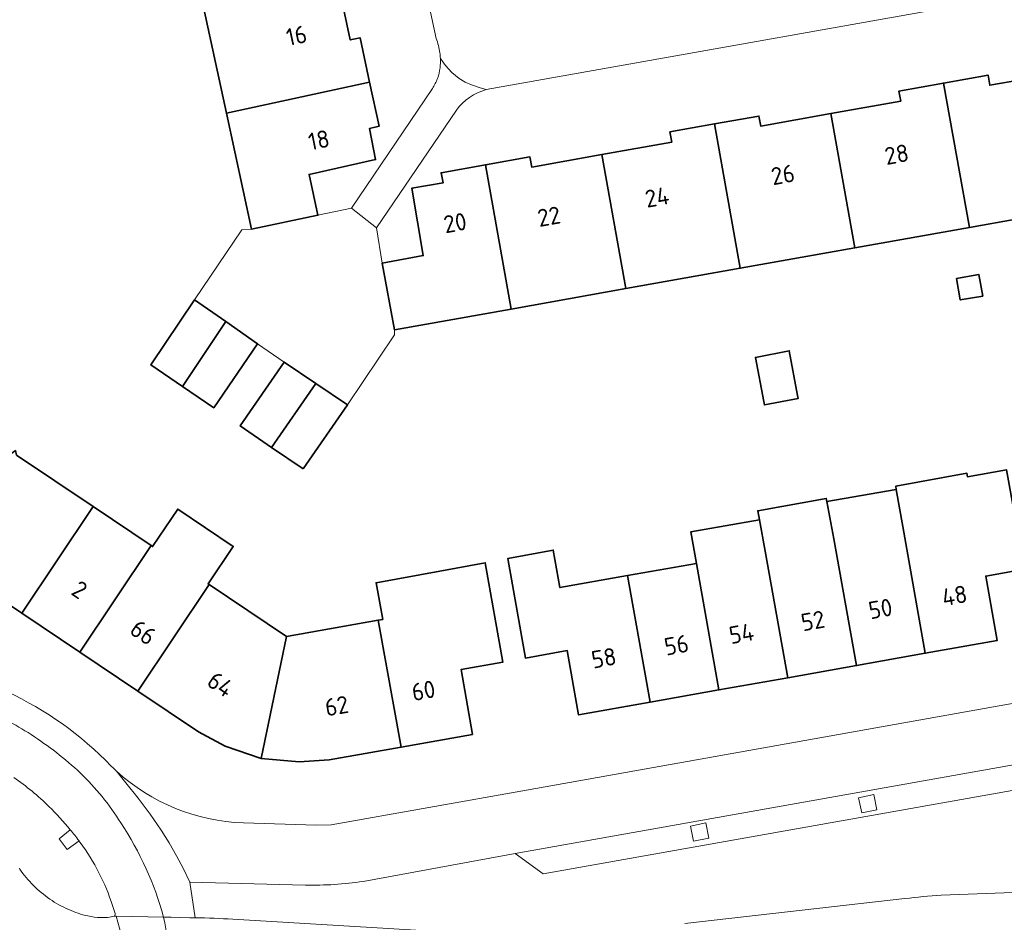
# Model space of a CAD drawing. Extents: x 150256 to 156914, y 461459 to 469481.
# Tile 714 of 731: x 154862 to 154938, y 468261 to 468331. Entities that reach past the tile are written whole.
import ezdxf
from ezdxf.enums import TextEntityAlignment as Align

# ---------------------------------------------------------------- set-up
doc = ezdxf.new("R2010")
doc.units = 0
doc.header["$LTSCALE"] = 0.75
for name, color, linetype, lineweight in [('B-RO-GR-BEPLANTING_CULTUUR_BODEMBEDEKKER-GV', 251, 'CONTINUOUS', 18), ('B-RO-GR-GROENVOORZIENING-GV', 251, 'CONTINUOUS', 18), ('B-RO-OG-BEBOUWING-GV', 6, 'CONTINUOUS', 35), ('B-RO-OG-BEBOUWING-T18', 1, 'CONTINUOUS', 18), ('B-RO-OG-TERREIN_CULTUURSCHEIDING-GV', 251, 'CONTINUOUS', 18), ('B-RO-VH-VERHARDING_ASFALT-GV', 251, 'CONTINUOUS', 18), ('B-RO-VH-VERHARDING_BETONSTRAATSTEEN-GV', 251, 'CONTINUOUS', 18), ('B-RO-VH-VERHARDING_TEGEL-GV', 251, 'CONTINUOUS', 18)]:
    doc.layers.add(name, color=color, linetype=linetype, lineweight=lineweight)
doc.styles.add('NLCS-ISO-M200-T18', font='NLCS-ISO.ttf', dxfattribs={"height": 360})

msp = doc.modelspace()

# ---------------------------------------------------------------- linework, layer by layer
at = {"layer": 'B-RO-GR-BEPLANTING_CULTUUR_BODEMBEDEKKER-GV'}
for points in [[(154933.293, 468262.893), (154939.557, 468263.113), (154939.544, 468263.887), (154941.296, 468265.248), (154940.144, 468271.481), (154939.955, 468271.204), (154902.493, 468264.537), (154900.323, 468266.114), (154888.558, 468263.962)], [(154933.293, 468262.893), (154939.557, 468263.113), (154939.544, 468263.887), (154941.296, 468265.248), (154940.144, 468271.481), (154939.955, 468271.204), (154902.493, 468264.537), (154900.323, 468266.114), (154888.558, 468263.962)], [(154884.1, 468263.668), (154875.152, 468263.896), (154875.574, 468261.144)], [(154884.1, 468263.668), (154875.152, 468263.896), (154875.574, 468261.144)], [(154913.445, 468260.704), (154930.487, 468262.63)], [(154913.445, 468260.704), (154930.487, 468262.63)], [(154878.484, 468261.033), (154894.371, 468260.092)], [(154878.484, 468261.033), (154894.371, 468260.092)]]:
    msp.add_lwpolyline(points, dxfattribs=at)
for points in [[(154888.558, 468263.962, -0.041719), (154884.1, 468263.668)], [(154888.558, 468263.962, -0.041719), (154884.1, 468263.668)], [(154930.487, 468262.63, -0.011791), (154933.293, 468262.893)], [(154930.487, 468262.63, -0.011791), (154933.293, 468262.893)], [(154875.574, 468261.144, -0.01135), (154878.484, 468261.033)], [(154875.574, 468261.144, -0.01135), (154878.484, 468261.033)]]:
    msp.add_lwpolyline(points, format="xyb", dxfattribs=at)
at = {"layer": 'B-RO-GR-GROENVOORZIENING-GV'}
for points in [[(154927.139, 468269.257), (154928.315, 468269.497), (154928.075, 468270.673), (154926.899, 468270.433)], [(154927.139, 468269.257), (154928.315, 468269.497), (154928.075, 468270.673), (154926.899, 468270.433)], [(154914.137, 468267.064), (154915.313, 468267.304), (154915.073, 468268.48), (154913.897, 468268.24)], [(154914.137, 468267.064), (154915.313, 468267.304), (154915.073, 468268.48), (154913.897, 468268.24)]]:
    msp.add_lwpolyline(points, close=True, dxfattribs=at)
at = {"layer": 'B-RO-OG-BEBOUWING-GV'}
for points in [[(154886.417, 468334.453), (154876.094, 468332.227), (154877.993, 468323.41), (154889.064, 468325.816), (154888.329, 468329.239), (154887.571, 468329.076)], [(154886.417, 468334.453), (154876.094, 468332.227), (154877.993, 468323.41), (154889.064, 468325.816), (154888.329, 468329.239), (154887.571, 468329.076)], [(154933.466, 468325.738), (154935.472, 468314.56), (154942.955, 468315.89), (154942.992, 468315.865), (154945.096, 468325.979), (154941.98, 468326.127), (154939.462, 468325.992), (154937.053, 468325.571), (154936.913, 468326.354)], [(154933.466, 468325.738), (154935.472, 468314.56), (154942.955, 468315.89), (154942.992, 468315.865), (154945.096, 468325.979), (154941.98, 468326.127), (154939.462, 468325.992), (154937.053, 468325.571), (154936.913, 468326.354)], [(154889.064, 468325.816), (154877.993, 468323.41), (154879.926, 468314.438), (154885.063, 468315.515), (154884.384, 468318.666), (154889.529, 468319.815), (154889.045, 468322.213), (154889.798, 468322.395)], [(154889.064, 468325.816), (154877.993, 468323.41), (154879.926, 468314.438), (154885.063, 468315.515), (154884.384, 468318.666), (154889.529, 468319.815), (154889.045, 468322.213), (154889.798, 468322.395)], [(154935.472, 468314.56), (154933.466, 468325.738), (154930.022, 468325.123), (154930.162, 468324.34), (154924.747, 468323.373), (154926.601, 468312.982)], [(154935.472, 468314.56), (154933.466, 468325.738), (154930.022, 468325.123), (154930.162, 468324.34), (154924.747, 468323.373), (154926.601, 468312.982)], [(154915.747, 468322.572), (154917.74, 468311.407), (154926.601, 468312.982), (154924.747, 468323.373), (154919.333, 468322.406), (154919.193, 468323.188)], [(154915.747, 468322.572), (154917.74, 468311.407), (154926.601, 468312.982), (154924.747, 468323.373), (154919.333, 468322.406), (154919.193, 468323.188)], [(154908.878, 468309.831), (154917.74, 468311.407), (154915.747, 468322.572), (154912.302, 468321.957), (154912.442, 468321.175), (154907.036, 468320.21)], [(154908.878, 468309.831), (154917.74, 468311.407), (154915.747, 468322.572), (154912.302, 468321.957), (154912.442, 468321.175), (154907.036, 468320.21)], [(154898.041, 468319.409), (154900.008, 468308.254), (154908.878, 468309.831), (154907.036, 468320.21), (154901.613, 468319.241), (154901.473, 468320.022)], [(154898.041, 468319.409), (154900.008, 468308.254), (154908.878, 468309.831), (154907.036, 468320.21), (154901.613, 468319.241), (154901.473, 468320.022)], [(154900.008, 468308.254), (154898.041, 468319.409), (154894.596, 468318.793), (154894.767, 468318.018), (154892.341, 468317.608), (154893.221, 468312.385), (154890.04, 468311.8), (154890.982, 468306.649)], [(154900.008, 468308.254), (154898.041, 468319.409), (154894.596, 468318.793), (154894.767, 468318.018), (154892.341, 468317.608), (154893.221, 468312.385), (154890.04, 468311.8), (154890.982, 468306.649)], [(154934.477, 468310.613), (154934.768, 468308.951), (154936.502, 468309.255), (154936.211, 468310.916)], [(154934.477, 468310.613), (154934.768, 468308.951), (154936.502, 468309.255), (154936.211, 468310.916)], [(154877.953, 468307.274), (154875.52, 468308.973), (154872.145, 468303.931), (154874.581, 468302.266)], [(154877.953, 468307.274), (154875.52, 468308.973), (154872.145, 468303.931), (154874.581, 468302.266)], [(154877.953, 468307.274), (154874.581, 468302.266), (154877.011, 468300.606), (154880.4, 468305.565)], [(154877.953, 468307.274), (154874.581, 468302.266), (154877.011, 468300.606), (154880.4, 468305.565)], [(154922.17, 468301.554), (154921.538, 468305.019), (154918.917, 468304.506), (154919.568, 468301.094), (154919.619, 468300.83), (154922.213, 468301.316)], [(154922.17, 468301.554), (154921.538, 468305.019), (154918.917, 468304.506), (154919.568, 468301.094), (154919.619, 468300.83), (154922.213, 468301.316)], [(154881.48, 468297.544), (154884.917, 468302.491), (154882.449, 468304.148), (154879.056, 468299.202)], [(154881.48, 468297.544), (154884.917, 468302.491), (154882.449, 468304.148), (154879.056, 468299.202)], [(154883.919, 468295.876), (154887.366, 468300.846), (154884.917, 468302.491), (154881.48, 468297.544)], [(154883.919, 468295.876), (154887.366, 468300.846), (154884.917, 468302.491), (154881.48, 468297.544)], [(154862.16, 468284.712), (154867.665, 468292.967), (154861.735, 468296.953), (154861.66, 468297.302), (154853.707, 468291.532), (154855.666, 468289.35), (154857.46, 468287.866)], [(154862.16, 468284.712), (154867.665, 468292.967), (154861.735, 468296.953), (154861.66, 468297.302), (154853.707, 468291.532), (154855.666, 468289.35), (154857.46, 468287.866)], [(154939.742, 468288.12), (154938.34, 468295.808), (154935.322, 468295.269), (154935.282, 468295.548), (154929.77, 468294.536), (154929.815, 468294.285), (154930.323, 468291.411), (154932.056, 468281.61), (154937.62, 468282.599), (154936.734, 468287.581)], [(154939.742, 468288.12), (154938.34, 468295.808), (154935.322, 468295.269), (154935.282, 468295.548), (154929.77, 468294.536), (154929.815, 468294.285), (154930.323, 468291.411), (154932.056, 468281.61), (154937.62, 468282.599), (154936.734, 468287.581)], [(154926.741, 468280.665), (154924.991, 468290.463), (154924.443, 468293.356), (154924.397, 468293.599), (154919.097, 468292.645), (154919.224, 468291.941), (154919.66, 468289.516), (154921.424, 468279.72)], [(154926.741, 468280.665), (154924.991, 468290.463), (154924.443, 468293.356), (154924.397, 468293.599), (154919.097, 468292.645), (154919.224, 468291.941), (154919.66, 468289.516), (154921.424, 468279.72)], [(154924.991, 468290.463), (154926.741, 468280.665), (154932.056, 468281.61), (154930.323, 468291.411), (154929.815, 468294.285), (154924.443, 468293.356)], [(154924.991, 468290.463), (154926.741, 468280.665), (154932.056, 468281.61), (154930.323, 468291.411), (154929.815, 468294.285), (154924.443, 468293.356)], [(154867.665, 468292.967), (154862.16, 468284.712), (154866.643, 468281.702), (154872.156, 468289.949)], [(154867.665, 468292.967), (154862.16, 468284.712), (154866.643, 468281.702), (154872.156, 468289.949)], [(154872.156, 468289.949), (154866.643, 468281.702), (154871.135, 468278.687), (154876.646, 468286.931), (154876.571, 468286.981), (154878.517, 468289.875), (154874.215, 468292.767), (154872.269, 468289.873)], [(154872.156, 468289.949), (154866.643, 468281.702), (154871.135, 468278.687), (154876.646, 468286.931), (154876.571, 468286.981), (154878.517, 468289.875), (154874.215, 468292.767), (154872.269, 468289.873)], [(154914.345, 468288.571), (154916.097, 468278.773), (154921.424, 468279.72), (154919.66, 468289.516), (154919.224, 468291.941), (154913.914, 468290.997)], [(154914.345, 468288.571), (154916.097, 468278.773), (154921.424, 468279.72), (154919.66, 468289.516), (154919.224, 468291.941), (154913.914, 468290.997)], [(154910.771, 468277.826), (154909.027, 468287.626), (154903.79, 468286.695), (154903.274, 468289.6), (154899.757, 468288.935), (154901.123, 468281.245), (154904.352, 468281.82), (154905.232, 468276.841)], [(154910.771, 468277.826), (154909.027, 468287.626), (154903.79, 468286.695), (154903.274, 468289.6), (154899.757, 468288.935), (154901.123, 468281.245), (154904.352, 468281.82), (154905.232, 468276.841)], [(154889.724, 468284.164), (154891.498, 468274.358), (154897.026, 468275.335), (154896.144, 468280.355), (154899.384, 468280.929), (154898.018, 468288.619), (154894.499, 468287.974), (154889.563, 468287.069), (154890.084, 468284.228)], [(154889.724, 468284.164), (154891.498, 468274.358), (154897.026, 468275.335), (154896.144, 468280.355), (154899.384, 468280.929), (154898.018, 468288.619), (154894.499, 468287.974), (154889.563, 468287.069), (154890.084, 468284.228)], [(154916.097, 468278.773), (154914.345, 468288.571), (154909.027, 468287.626), (154910.771, 468277.826)], [(154916.097, 468278.773), (154914.345, 468288.571), (154909.027, 468287.626), (154910.771, 468277.826)], [(154882.638, 468282.904), (154876.646, 468286.931), (154871.135, 468278.687), (154875.827, 468275.538), (154877.878, 468274.432), (154880.668, 468273.462)], [(154882.638, 468282.904), (154876.646, 468286.931), (154871.135, 468278.687), (154875.827, 468275.538), (154877.878, 468274.432), (154880.668, 468273.462)], [(154882.638, 468282.904), (154880.668, 468273.462), (154883.609, 468273.208), (154885.924, 468273.372), (154891.498, 468274.358), (154889.724, 468284.164)], [(154882.638, 468282.904), (154880.668, 468273.462), (154883.609, 468273.208), (154885.924, 468273.372), (154891.498, 468274.358), (154889.724, 468284.164)]]:
    msp.add_lwpolyline(points, close=True, dxfattribs=at)
at = {"layer": 'B-RO-OG-TERREIN_CULTUURSCHEIDING-GV'}
for points in [[(154864.258, 468269.753, 0.042773), (154861.544, 468271.995)], [(154864.258, 468269.753, 0.042773), (154861.544, 468271.995)], [(154865.904, 468267.96, 0.026475), (154864.258, 468269.753)], [(154865.904, 468267.96, 0.026475), (154864.258, 468269.753)], [(154868.125, 468264.628, 0.040179), (154866.679, 468266.966)], [(154868.125, 468264.628, 0.040179), (154866.679, 468266.966)], [(154861.995, 468264.915, 0.045624), (154863.051, 468263.647)], [(154861.995, 468264.915, 0.045624), (154863.051, 468263.647)], [(154869.177, 468262.089, 0.040276), (154868.125, 468264.628)], [(154869.177, 468262.089, 0.040276), (154868.125, 468264.628)], [(154863.051, 468263.647, 0.045659), (154864.319, 468262.593)], [(154863.051, 468263.647, 0.045659), (154864.319, 468262.593)], [(154864.319, 468262.593, 0.045916), (154865.783, 468261.774)], [(154864.319, 468262.593, 0.045916), (154865.783, 468261.774)], [(154865.783, 468261.774, 0.04934), (154867.261, 468261.283)], [(154865.783, 468261.774, 0.04934), (154867.261, 468261.283)], [(154867.261, 468261.283, 0.049877), (154868.263, 468261.159)], [(154867.261, 468261.283, 0.049877), (154868.263, 468261.159)], [(154868.263, 468261.159, 0.078537), (154869.32, 468261.272)], [(154868.263, 468261.159, 0.078537), (154869.32, 468261.272)]]:
    msp.add_lwpolyline(points, format="xyb", dxfattribs=at)
for points in [[(154866.581, 468267.098), (154865.661, 468266.418), (154865.049, 468267.252), (154865.904, 468267.96)], [(154866.581, 468267.098), (154865.661, 468266.418), (154865.049, 468267.252), (154865.904, 468267.96)], [(154866.679, 468266.966), (154866.63, 468267.032), (154866.581, 468267.098)], [(154866.679, 468266.966), (154866.63, 468267.032), (154866.581, 468267.098)], [(154861.966, 468264.99), (154861.995, 468264.915)], [(154861.966, 468264.99), (154861.995, 468264.915)], [(154869.32, 468261.272), (154869.385, 468261.4), (154869.374, 468261.484), (154869.177, 468262.089)], [(154869.32, 468261.272), (154869.385, 468261.4), (154869.374, 468261.484), (154869.177, 468262.089)]]:
    msp.add_lwpolyline(points, dxfattribs=at)
at = {"layer": 'B-RO-VH-VERHARDING_ASFALT-GV'}
for points in [[(154862.872, 468275.319, 0.048107), (154858.926, 468277.363)], [(154862.872, 468275.319, 0.048107), (154858.926, 468277.363)], [(154866.676, 468272.356, 0.043891), (154862.872, 468275.319)], [(154866.676, 468272.356, 0.043891), (154862.872, 468275.319)], [(154869.815, 468268.482, 0.063177), (154866.676, 468272.356)], [(154869.815, 468268.482, 0.063177), (154866.676, 468272.356)], [(154861.544, 468271.995, -0.042773), (154864.258, 468269.753)], [(154861.544, 468271.995, -0.042773), (154864.258, 468269.753)], [(154864.258, 468269.753, -0.026475), (154865.904, 468267.96)], [(154864.258, 468269.753, -0.026475), (154865.904, 468267.96)], [(154873.121, 468261.2, 0.079456), (154869.815, 468268.482)], [(154873.121, 468261.2, 0.079456), (154869.815, 468268.482)], [(154865.904, 468267.96, -0.012401), (154866.581, 468267.098)], [(154865.904, 468267.96, -0.012401), (154866.581, 468267.098)], [(154866.679, 468266.966, -0.040179), (154868.125, 468264.628)], [(154866.679, 468266.966, -0.040179), (154868.125, 468264.628)], [(154863.051, 468263.647, -0.045624), (154861.995, 468264.915)], [(154863.051, 468263.647, -0.045624), (154861.995, 468264.915)], [(154868.125, 468264.628, -0.040276), (154869.177, 468262.089)], [(154868.125, 468264.628, -0.040276), (154869.177, 468262.089)], [(154864.319, 468262.593, -0.045659), (154863.051, 468263.647)], [(154864.319, 468262.593, -0.045659), (154863.051, 468263.647)], [(154865.783, 468261.774, -0.045916), (154864.319, 468262.593)], [(154865.783, 468261.774, -0.045916), (154864.319, 468262.593)], [(154933.293, 468262.893, 0.011791), (154930.487, 468262.63)], [(154933.293, 468262.893, 0.011791), (154930.487, 468262.63)], [(154867.261, 468261.283, -0.04934), (154865.783, 468261.774)], [(154867.261, 468261.283, -0.04934), (154865.783, 468261.774)], [(154868.263, 468261.159, -0.049877), (154867.261, 468261.283)], [(154868.263, 468261.159, -0.049877), (154867.261, 468261.283)], [(154869.32, 468261.272, -0.078537), (154868.263, 468261.159)], [(154869.32, 468261.272, -0.078537), (154868.263, 468261.159)], [(154870.201, 468257.484, 0.063659), (154869.448, 468261.27)], [(154869.448, 468261.27, -0.063659), (154870.201, 468257.484)], [(154870.201, 468257.484, 0.063659), (154869.448, 468261.27)], [(154869.448, 468261.27, -0.063659), (154870.201, 468257.484)], [(154873.665, 468257.524, 0.035395), (154873.121, 468261.2)], [(154873.121, 468261.2, -0.035395), (154873.665, 468257.524)], [(154873.665, 468257.524, 0.035395), (154873.121, 468261.2)], [(154873.121, 468261.2, -0.035395), (154873.665, 468257.524)], [(154878.484, 468261.033, 0.01135), (154875.574, 468261.144)], [(154878.484, 468261.033, 0.01135), (154875.574, 468261.144)]]:
    msp.add_lwpolyline(points, format="xyb", dxfattribs=at)
for points in [[(154866.581, 468267.098), (154866.63, 468267.032), (154866.679, 468266.966)], [(154866.581, 468267.098), (154866.63, 468267.032), (154866.679, 468266.966)], [(154861.995, 468264.915), (154861.966, 468264.99)], [(154861.995, 468264.915), (154861.966, 468264.99)], [(154964.907, 468263.802), (154959.093, 468263.769), (154956.983, 468263.694), (154952.111, 468263.532), (154939.557, 468263.113), (154933.293, 468262.893)], [(154964.907, 468263.802), (154959.093, 468263.769), (154956.983, 468263.694), (154952.111, 468263.532), (154939.557, 468263.113), (154933.293, 468262.893)], [(154930.487, 468262.63), (154913.445, 468260.704)], [(154930.487, 468262.63), (154913.445, 468260.704)], [(154869.177, 468262.089), (154869.374, 468261.484), (154869.385, 468261.4), (154869.32, 468261.272), (154869.448, 468261.27), (154873.121, 468261.2)], [(154869.177, 468262.089), (154869.374, 468261.484), (154869.385, 468261.4), (154869.32, 468261.272), (154869.448, 468261.27), (154873.121, 468261.2)], [(154869.448, 468261.27), (154869.32, 468261.272)], [(154869.448, 468261.27), (154869.32, 468261.272)], [(154873.121, 468261.2), (154869.448, 468261.27)], [(154873.121, 468261.2), (154869.448, 468261.27)], [(154875.574, 468261.144), (154875.144, 468261.151), (154873.714, 468261.189), (154873.699, 468261.189), (154873.121, 468261.2)], [(154875.574, 468261.144), (154875.144, 468261.151), (154873.714, 468261.189), (154873.699, 468261.189), (154873.121, 468261.2)], [(154894.371, 468260.092), (154878.484, 468261.033)], [(154894.371, 468260.092), (154878.484, 468261.033)]]:
    msp.add_lwpolyline(points, dxfattribs=at)
at = {"layer": 'B-RO-VH-VERHARDING_BETONSTRAATSTEEN-GV'}
for points in [[(154885.053, 468371.914), (154894.212, 468329.191)], [(154885.053, 468371.914), (154894.212, 468329.191)], [(154894.541, 468327.65), (154894.723, 468327.391), (154894.932, 468327.093), (154895.425, 468326.556), (154895.994, 468326.098), (154896.457, 468325.818), (154896.95, 468325.596), (154897.621, 468325.382), (154898.087, 468325.235), (154943.393, 468333.319)], [(154894.541, 468327.65), (154894.723, 468327.391), (154894.932, 468327.093), (154895.425, 468326.556), (154895.994, 468326.098), (154896.457, 468325.818), (154896.95, 468325.596), (154897.621, 468325.382), (154898.087, 468325.235), (154943.393, 468333.319)], [(154898.087, 468325.235), (154897.621, 468325.382), (154896.95, 468325.596), (154896.457, 468325.818), (154895.994, 468326.098), (154895.425, 468326.556), (154894.932, 468327.093), (154894.723, 468327.391), (154894.541, 468327.65)], [(154898.087, 468325.235), (154897.621, 468325.382), (154896.95, 468325.596), (154896.457, 468325.818), (154895.994, 468326.098), (154895.425, 468326.556), (154894.932, 468327.093), (154894.723, 468327.391), (154894.541, 468327.65)], [(154893.924, 468325.318), (154887.665, 468316.067), (154889.602, 468314.528), (154895.783, 468323.63)], [(154893.924, 468325.318), (154887.665, 468316.067), (154889.602, 468314.528), (154895.783, 468323.63)], [(154888.558, 468263.962), (154900.323, 468266.114), (154941.482, 468273.438), (154940.655, 468278.07), (154901.213, 468271.025), (154886.103, 468268.326), (154884.918, 468268.302), (154879.299, 468268.49)], [(154888.558, 468263.962), (154900.323, 468266.114), (154941.482, 468273.438), (154940.655, 468278.07), (154901.213, 468271.025), (154886.103, 468268.326), (154884.918, 468268.302), (154879.299, 468268.49)], [(154869.494, 468272.483), (154870.212, 468271.587), (154871.163, 468270.4), (154872.074, 468269.173), (154872.937, 468267.911), (154873.55, 468266.942), (154874.123, 468265.947), (154874.657, 468264.933), (154875.152, 468263.896), (154884.1, 468263.668)], [(154869.494, 468272.483), (154870.212, 468271.587), (154871.163, 468270.4), (154872.074, 468269.173), (154872.937, 468267.911), (154873.55, 468266.942), (154874.123, 468265.947), (154874.657, 468264.933), (154875.152, 468263.896), (154884.1, 468263.668)], [(154865.904, 468267.96), (154865.049, 468267.252), (154865.661, 468266.418), (154866.581, 468267.098)], [(154865.904, 468267.96), (154865.049, 468267.252), (154865.661, 468266.418), (154866.581, 468267.098)]]:
    msp.add_lwpolyline(points, dxfattribs=at)
for points in [[(154894.212, 468329.191, -0.062821), (154894.504, 468328.074)], [(154894.212, 468329.191, -0.062821), (154894.504, 468328.074)], [(154894.504, 468328.074, -0.021475), (154894.541, 468327.65)], [(154894.504, 468328.074, -0.021475), (154894.541, 468327.65)], [(154894.541, 468327.65, -0.038308), (154894.515, 468326.92)], [(154894.541, 468327.65, -0.038308), (154894.515, 468326.92)], [(154894.515, 468326.92, -0.063683), (154894.314, 468326.087)], [(154894.515, 468326.92, -0.063683), (154894.314, 468326.087)], [(154894.314, 468326.087, -0.049272), (154893.924, 468325.318)], [(154894.314, 468326.087, -0.049272), (154893.924, 468325.318)], [(154895.783, 468323.63, -0.17062), (154898.087, 468325.235)], [(154895.783, 468323.63, -0.17062), (154898.087, 468325.235)], [(154879.299, 468268.49, -0.178333), (154869.494, 468272.483)], [(154879.299, 468268.49, -0.178333), (154869.494, 468272.483)], [(154866.581, 468267.098, 0.012401), (154865.904, 468267.96)], [(154866.581, 468267.098, 0.012401), (154865.904, 468267.96)], [(154884.1, 468263.668, 0.041719), (154888.558, 468263.962)], [(154884.1, 468263.668, 0.041719), (154888.558, 468263.962)]]:
    msp.add_lwpolyline(points, format="xyb", dxfattribs=at)
for points in [[(154875.52, 468308.973), (154877.953, 468307.274), (154880.4, 468305.565), (154882.449, 468304.148), (154884.917, 468302.491), (154887.366, 468300.846), (154891.004, 468306.243), (154890.982, 468306.649), (154890.04, 468311.8), (154889.602, 468314.528), (154887.665, 468316.067), (154885.063, 468315.515), (154879.926, 468314.438), (154879.174, 468314.386)], [(154875.52, 468308.973), (154877.953, 468307.274), (154880.4, 468305.565), (154882.449, 468304.148), (154884.917, 468302.491), (154887.366, 468300.846), (154891.004, 468306.243), (154890.982, 468306.649), (154890.04, 468311.8), (154889.602, 468314.528), (154887.665, 468316.067), (154885.063, 468315.515), (154879.926, 468314.438), (154879.174, 468314.386)], [(154941.482, 468273.438), (154900.323, 468266.114), (154902.493, 468264.537), (154939.955, 468271.204), (154940.144, 468271.481)], [(154941.482, 468273.438), (154900.323, 468266.114), (154902.493, 468264.537), (154939.955, 468271.204), (154940.144, 468271.481)], [(154927.139, 468269.257), (154926.899, 468270.433), (154928.075, 468270.673), (154928.315, 468269.497)], [(154927.139, 468269.257), (154926.899, 468270.433), (154928.075, 468270.673), (154928.315, 468269.497)], [(154914.137, 468267.064), (154913.897, 468268.24), (154915.073, 468268.48), (154915.313, 468267.304)], [(154914.137, 468267.064), (154913.897, 468268.24), (154915.073, 468268.48), (154915.313, 468267.304)]]:
    msp.add_lwpolyline(points, close=True, dxfattribs=at)
at = {"layer": 'B-RO-VH-VERHARDING_TEGEL-GV'}
for points in [[(154869.06, 468272.887, 0.18931), (154851.465, 468281.028)], [(154869.06, 468272.887, 0.18931), (154851.465, 468281.028)], [(154858.926, 468277.363, -0.048107), (154862.872, 468275.319)], [(154858.926, 468277.363, -0.048107), (154862.872, 468275.319)], [(154862.872, 468275.319, -0.043891), (154866.676, 468272.356)], [(154862.872, 468275.319, -0.043891), (154866.676, 468272.356)], [(154866.676, 468272.356, -0.063177), (154869.815, 468268.482)], [(154866.676, 468272.356, -0.063177), (154869.815, 468268.482)], [(154869.815, 468268.482, -0.079456), (154873.121, 468261.2)], [(154869.815, 468268.482, -0.079456), (154873.121, 468261.2)]]:
    msp.add_lwpolyline(points, format="xyb", dxfattribs=at)
msp.add_lwpolyline([(154873.121, 468261.2), (154873.699, 468261.189), (154873.714, 468261.189), (154875.144, 468261.151), (154875.574, 468261.144), (154875.152, 468263.896), (154874.657, 468264.933), (154874.123, 468265.947), (154873.55, 468266.942), (154872.937, 468267.911), (154872.074, 468269.173), (154871.163, 468270.4), (154870.212, 468271.587), (154869.494, 468272.483), (154869.222, 468272.737), (154869.06, 468272.887)], dxfattribs=at)
msp.add_lwpolyline([(154873.121, 468261.2), (154873.699, 468261.189), (154873.714, 468261.189), (154875.144, 468261.151), (154875.574, 468261.144), (154875.152, 468263.896), (154874.657, 468264.933), (154874.123, 468265.947), (154873.55, 468266.942), (154872.937, 468267.911), (154872.074, 468269.173), (154871.163, 468270.4), (154870.212, 468271.587), (154869.494, 468272.483), (154869.222, 468272.737), (154869.06, 468272.887)], dxfattribs=at)

# ---------------------------------------------------------------- texts
at = {"layer": 'B-RO-OG-BEBOUWING-T18', "style": 'NLCS-ISO-M200-T18'}
for s, rotation, p in [('16', 12.1, (154883.408, 468329.413)), ('16', 12.1, (154883.408, 468329.413)), ('18', 11.4, (154885.142, 468321.333)), ('18', 11.4, (154885.142, 468321.333)), ('28', 10.1, (154929.846, 468320.22)), ('28', 10.1, (154929.846, 468320.22)), ('26', 10.1, (154921.045, 468318.648)), ('26', 10.1, (154921.045, 468318.648)), ('24', 10.1, (154911.306, 468316.909)), ('24', 10.1, (154911.306, 468316.909)), ('20', 10.1, (154895.678, 468314.923)), ('20', 10.1, (154895.678, 468314.923)), ('22', 10.1, (154902.945, 468315.416)), ('22', 10.1, (154902.945, 468315.416)), ('2', 326.1, (154866.626, 468286.531)), ('2', 326.1, (154866.626, 468286.531)), ('48', 10.1, (154934.321, 468286.075)), ('48', 10.1, (154934.321, 468286.075)), ('50', 10.1, (154928.591, 468285.057)), ('50', 10.1, (154928.591, 468285.057)), ('52', 10.1, (154923.363, 468284.127)), ('52', 10.1, (154923.363, 468284.127)), ('66', 326.1, (154871.548, 468283.227)), ('66', 326.1, (154871.548, 468283.227)), ('54', 10.1, (154917.838, 468283.145)), ('54', 10.1, (154917.838, 468283.145)), ('56', 10.1, (154912.809, 468282.251)), ('56', 10.1, (154912.809, 468282.251)), ('58', 10.1, (154907.191, 468281.252)), ('58', 10.1, (154907.191, 468281.252)), ('64', 326.1, (154877.534, 468279.21)), ('64', 326.1, (154877.534, 468279.21)), ('60', 10, (154893.231, 468278.726)), ('60', 10, (154893.231, 468278.726)), ('62', 10, (154886.516, 468277.539)), ('62', 10, (154886.516, 468277.539))]:
    msp.add_text(s, height=1.35, rotation=rotation, dxfattribs=at).set_placement(p, align=Align.MIDDLE)

doc.saveas('drawing.dxf')
